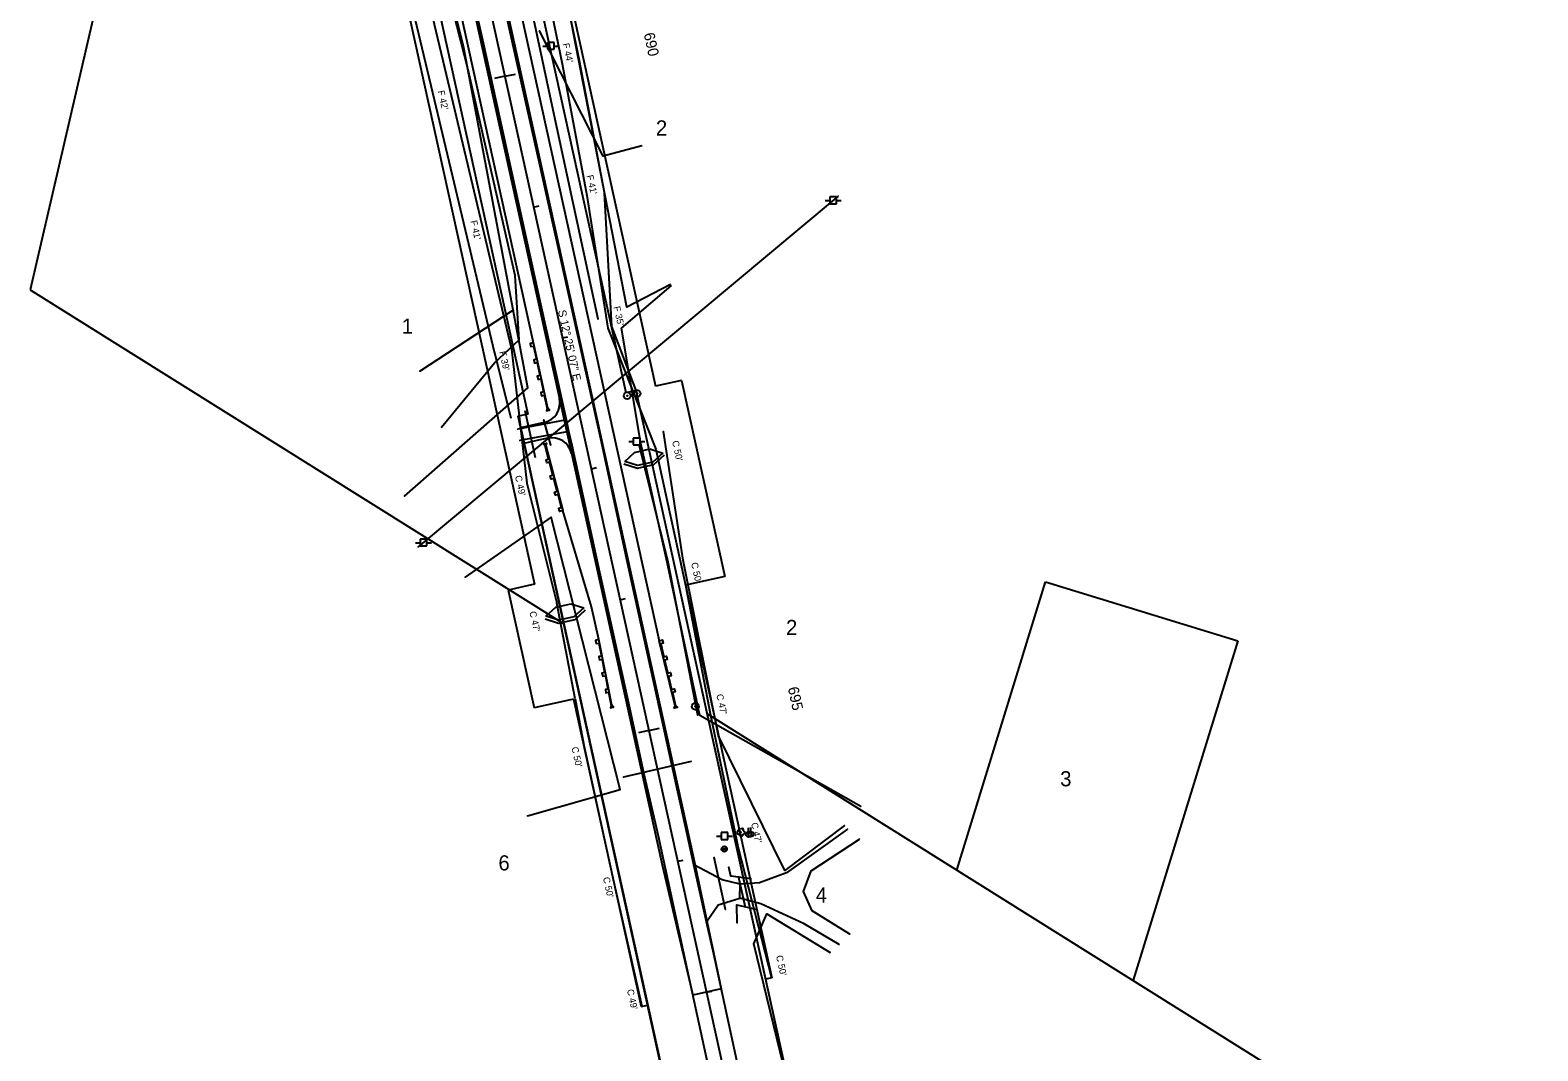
# Model space of a CAD drawing. Extents: x 2519952 to 2531965, y 848341 to 887632.
# Drawn here: x 2525351 to 2526476, y 849797 to 850559 of the extents above; entities that cross this region are included whole.
import ezdxf

# ---------------------------------------------------------------- set-up
doc = ezdxf.new("R2010")
doc.units = 0
for name, color, linetype in [('RD_EV_JW', 7, 'Continuous'), ('RD_EX_DR_Pipe', 7, 'Continuous'), ('RD_EX_Driveway', 7, 'Continuous'), ('RD_EX_DV_Prop', 7, 'Continuous'), ('RD_EX_DV_PropPin', 7, 'Continuous'), ('RD_EX_DV_TX_Prop', 7, 'Continuous'), ('RD_EX_Fence_Other', 7, 'Continuous'), ('RD_EX_H2O', 7, 'Continuous'), ('RD_EX_Road', 7, 'Continuous'), ('RD_EX_RW', 7, 'Continuous'), ('RD_EX_UT', 7, 'Continuous'), ('RD_EX_VEG', 7, 'Continuous'), ('RD_HC_Cl', 7, 'Continuous'), ('RD_HC_Data', 7, 'Continuous'), ('RD_HC_Data_Tic', 7, 'Continuous'), ('RD_HC_TX_Sta50', 7, 'Continuous'), ('RD_PD_CstnLmt', 7, 'Continuous'), ('RD_PD_DR_ErosCtrl', 7, 'Continuous'), ('RD_PD_DR_Pipe', 7, 'Continuous'), ('RD_PD_Driveway', 7, 'Continuous'), ('RD_PD_Final_TrvlWay', 7, 'Continuous'), ('RD_PD_GR', 7, 'Continuous'), ('RD_PD_RW', 7, 'Continuous'), ('RD_PD_TX_CstnLmt', 7, 'Continuous'), ('RD_SMD_Locator', 7, 'Continuous')]:
    doc.layers.add(name, color=color, linetype=linetype)

# ---------------------------------------------------------------- blocks, each defined once
blk = doc.blocks.new('TYPET1')
at = {"layer": 'RD_PD_GR'}
blk.add_lwpolyline([(50, 1), (0, 0), (0, 2.5), (2.4, 2.5), (2.5, 0.5), (12.5, 0.7), (12.4, 2.7), (14.9, 2.8), (15, 0.8), (25, 1), (24.9, 3), (27.4, 3), (27.5, 1), (37.5, 1.2), (37.4, 3.2), (39.9, 3.3), (40, 1.3), (50, 1.5), (51.7, 2.5), (51.7, 0)], close=True, dxfattribs=at)

msp = doc.modelspace()

# ---------------------------------------------------------------- linework, layer by layer
at = {"layer": 'RD_EV_JW'}
for points in [[(2525775, 850342.8), (2525740.6, 850502.3), (2525718.2, 850607.7), (2525694.1, 850711.1), (2525678.6, 850803.6), (2525667.2, 850887.8), (2525648, 850897.2)], [(2525657.9, 850262.4), (2525697.6, 850310.4), (2525716.1, 850327.6), (2525712.9, 850375.4), (2525677.9, 850529.1), (2525653.1, 850626.5), (2525634.4, 850707.6), (2525611.1, 850785.5), (2525600.9, 850824.2), (2525590.7, 850861.6)]]:
    msp.add_lwpolyline(points, dxfattribs=at)
at = {"layer": 'RD_EX_DR_Pipe'}
for p, q in [((2525739.6, 850248.9), (2525734.5, 850267.7)), ((2525844.4, 850012.6), (2525793.9, 850001)), ((2525870, 849902.3), (2525861.5, 849941.1))]:
    msp.add_line(p, q, dxfattribs=at)
at = {"layer": 'RD_EX_Driveway'}
for p, q in [((2525751.3, 850267.8), (2525715.1, 850260.8)), ((2525753.1, 850259.1), (2525716.6, 850252.3))]:
    msp.add_line(p, q, dxfattribs=at)
for points in [[(2525961.1, 849962.1), (2525915.5, 849929.6), (2525895.5, 849922.2), (2525880.9, 849921.1)], [(2525962.9, 849883.8), (2525934.7, 849901.2), (2525928.3, 849915.6), (2525934.1, 849931), (2525970.1, 849954.7)], [(2525855.8, 849893.1), (2525864.6, 849905.7), (2525880.7, 849910.7), (2525880.9, 849921.1), (2525867.5, 849924.5), (2525846.5, 849935.5)], [(2525954.9, 849876.2), (2525928.8, 849891.6), (2525896.3, 849906.4), (2525880.7, 849910.7)]]:
    msp.add_lwpolyline(points, dxfattribs=at)
at = {"layer": 'RD_EX_DV_Prop'}
for p, q in [((2525688.2, 850776.4), (2525795.7, 850288.1)), ((2525615, 850760.3), (2525722.5, 850272)), ((2525615, 850760.3), (2525722.5, 850272)), ((2525397.7, 850566.5), (2525350.9, 850364.7)), ((2525350.9, 850364.7), (2525749.3, 850115.4)), ((2525795.7, 850288.1), (2525803, 850289.7)), ((2525803, 850289.7), (2525964.3, 849557.3)), ((2525722.5, 850272), (2525715.2, 850270.4)), ((2525876.4, 849537.9), (2525715.2, 850270.4)), ((2526042.7, 849931.7), (2526109, 850146.9)), ((2526109, 850146.9), (2526252.4, 850102.7)), ((2526252.4, 850102.7), (2526174.3, 849849.4)), ((2525856.2, 850048.5), (2526476.5, 849660.2))]:
    msp.add_line(p, q, dxfattribs=at)
at = {"layer": 'RD_EX_DV_PropPin'}
for centre, radius in [((2525796.7, 850285.8), 2.5), ((2525804.1, 850287.5), 2.5), ((2525796.7, 850285.8), 0.25), ((2525804.1, 850287.5), 0.25), ((2525847.5, 850053.9), 2.5), ((2525847.5, 850053.9), 0.25)]:
    msp.add_circle(centre, radius, dxfattribs=at)
at = {"layer": 'RD_EX_Fence_Other'}
msp.add_lwpolyline([(2525971.1, 849979.1), (2525850.8, 850047.1), (2525826.6, 850161.5), (2525806.7, 850250.2), (2525792.4, 850336.1), (2525829.5, 850367.9)], dxfattribs=at)
at = {"layer": 'RD_EX_H2O'}
msp.add_line((2525641.9, 850304.2), (2525711.7, 850349.8), dxfattribs=at)
msp.add_lwpolyline([(2525807.6, 850472.4), (2525778.7, 850464.5), (2525731.2, 850558.2)], dxfattribs=at)
at = {"layer": 'RD_EX_Road'}
for p, q in [((2525709.7, 850554.9), (2525688.7, 850651.4)), ((2525689.3, 850548.9), (2525667.5, 850646.5)), ((2525711, 850450.4), (2525689.3, 850548.9)), ((2525732.1, 850455), (2525709.7, 850554.9)), ((2525732.2, 850354), (2525711, 850450.4)), ((2525777, 850253.5), (2525732.1, 850455)), ((2525751.3, 850267.8), (2525732.2, 850354)), ((2525753.1, 850259.1), (2525751.3, 850267.8)), ((2525755.5, 850248.5), (2525753.1, 850259.1)), ((2525776.2, 850153.9), (2525755.5, 850248.5)), ((2525797.5, 850157.8), (2525777, 850253.5)), ((2525797.8, 850056), (2525776.2, 850153.9)), ((2525818.8, 850061.6), (2525797.5, 850157.8)), ((2525809.1, 850004.3), (2525797.8, 850056)), ((2525830.3, 850009.2), (2525818.8, 850061.6)), ((2525840.2, 849964.1), (2525830.3, 850009.2)), ((2525819.9, 849956.9), (2525809.1, 850004.3)), ((2525846.5, 849935.5), (2525840.2, 849964.1)), ((2525840.4, 849862.6), (2525819.9, 849956.9)), ((2525855.8, 849893.1), (2525846.5, 849935.5)), ((2525861.2, 849868.8), (2525855.8, 849893.1)), ((2525862.9, 849759.9), (2525840.4, 849862.6)), ((2525883.9, 849765.2), (2525861.2, 849868.8))]:
    msp.add_line(p, q, dxfattribs=at)
at = {"layer": 'RD_EX_RW'}
for p, q in [((2525688.2, 850776.4), (2525795.7, 850288.1)), ((2525615, 850760.3), (2525722.5, 850272))]:
    msp.add_line(p, q, dxfattribs=at)
for points in [[(2525795.7, 850288.1), (2525803, 850289.7), (2525964.3, 849557.3), (2525957, 849555.6)], [(2525722.5, 850272), (2525715.2, 850270.4), (2525876.4, 849537.9), (2525883.8, 849539.5)]]:
    msp.add_lwpolyline(points, dxfattribs=at)
at = {"layer": 'RD_EX_UT'}
for p, q in [((2525742.1, 850549.4), (2525737.1, 850549.4)), ((2525737.1, 850549.4), (2525737.1, 850544.4)), ((2525742.1, 850544.4), (2525742.1, 850549.4)), ((2525733.6, 850546.8), (2525737.1, 850546.8)), ((2525737.1, 850544.4), (2525742.1, 850544.4)), ((2525742, 850546.8), (2525745.6, 850546.8)), ((2525954.1, 850434.8), (2525640.7, 850172.9)), ((2525944.4, 850431.5), (2525947.8, 850431.5)), ((2525952.8, 850434.1), (2525947.8, 850434.1)), ((2525947.8, 850434.1), (2525947.8, 850429.1)), ((2525947.8, 850429.1), (2525952.8, 850429.1)), ((2525952.7, 850431.5), (2525956.4, 850431.5)), ((2525952.8, 850429.1), (2525952.8, 850434.1)), ((2525797.8, 850251.6), (2525801.2, 850251.6)), ((2525806.2, 850254.2), (2525801.2, 850254.2)), ((2525801.2, 850254.2), (2525801.2, 850249.2)), ((2525801.2, 850249.2), (2525806.2, 850249.2)), ((2525806.1, 850251.6), (2525809.8, 850251.6)), ((2525806.2, 850249.2), (2525806.2, 850254.2)), ((2525638.6, 850176), (2525642.1, 850176)), ((2525647, 850178.6), (2525642, 850178.6)), ((2525642, 850178.6), (2525642, 850173.6)), ((2525647, 850173.6), (2525647, 850178.6)), ((2525647, 850176), (2525650.6, 850176)), ((2525642, 850173.6), (2525647, 850173.6)), ((2525887.3, 849958.3), (2525887.3, 849963.3)), ((2525889, 849958.5), (2525889, 849963.5)), ((2525863.3, 849957), (2525866.8, 849957)), ((2525871.7, 849959.6), (2525866.7, 849959.6)), ((2525866.7, 849959.6), (2525866.7, 849954.6)), ((2525866.7, 849954.6), (2525871.7, 849954.6)), ((2525871.6, 849957), (2525875.3, 849957)), ((2525871.7, 849954.6), (2525871.7, 849959.6)), ((2525867.3, 849948.2), (2525870.9, 849946.5)), ((2525867.8, 849945.9), (2525870.5, 849948.8))]:
    msp.add_line(p, q, dxfattribs=at)
for centre in [(2525887.3, 849958.3), (2525889, 849958.5), (2525869.1, 849947.4)]:
    msp.add_circle(centre, 2, dxfattribs=at)
at = {"layer": 'RD_EX_VEG'}
for points in [[(2525630.4, 850210.9), (2525722.4, 850291.7), (2525674.7, 850545.5), (2525602.1, 850839.6), (2525599.2, 850869.3)], [(2525828.9, 850368.7), (2525796.3, 850351.8), (2525755.1, 850564.2), (2525710.5, 850752.9), (2525692.5, 850863.3)], [(2525958.8, 849964.9), (2525914.2, 849931.3), (2525864.7, 850032), (2525838.4, 850163.1), (2525823.8, 850259)], [(2525849.3, 850047.4), (2525827.1, 850161.6), (2525805.8, 850248.4)], [(2525722.2, 849972.1), (2525791.4, 849991.8), (2525740, 850195), (2525675.7, 850150.2)], [(2525889.3, 849925.2), (2525874, 849927.1), (2525872.6, 849933.9)], [(2525878.8, 849892.2), (2525878.6, 849905.7), (2525892.6, 849902.6)], [(2526017.1, 849628.8), (2525962.9, 849573.4), (2525940.2, 849675.5), (2525891.2, 849876.7), (2525901, 849899), (2525948.1, 849870.2)]]:
    msp.add_lwpolyline(points, dxfattribs=at)
msp.add_circle((2525881.4, 849959.9), 0.25, dxfattribs=at)
for centre, radius, start, end in [((2525880.7, 849961.4), 1.08, 34.9763, 204.756), ((2525882.5, 849961.6), 0.995, 308.7626, 152.0467), ((2525879.9, 849959.7), 1.26, 96.4518, 294.734), ((2525881.7, 849958.3), 1.32, 166.8827, 5.7589), ((2525883.3, 849959.6), 1.22, 256.5667, 98.1046)]:
    msp.add_arc(centre, radius, start, end, dxfattribs=at)
at = {"layer": 'RD_HC_Cl'}
msp.add_line((2525471.3, 851586.9), (2526027.9, 849059.3), dxfattribs=at)
at = {"layer": 'RD_HC_Data_Tic'}
for p, q in [((2525705.3, 850524.2), (2525713.2, 850525.9)), ((2525705.3, 850524.2), (2525697.5, 850522.5)), ((2525726.8, 850426.5), (2525730.8, 850427.4)), ((2525748.3, 850328.9), (2525752.3, 850329.7)), ((2525769.9, 850231.2), (2525773.8, 850232.1)), ((2525791.4, 850133.5), (2525795.3, 850134.4)), ((2525812.9, 850035.9), (2525805.1, 850034.2)), ((2525812.9, 850035.9), (2525820.7, 850037.6)), ((2525834.4, 849938.2), (2525838.3, 849939.1)), ((2525855.9, 849840.6), (2525859.8, 849841.4))]:
    msp.add_line(p, q, dxfattribs=at)
at = {"layer": 'RD_PD_CstnLmt'}
for p, q in [((2525727.8, 850631.5), (2525748, 850533.6)), ((2525640.9, 850612.4), (2525663.9, 850515.1)), ((2525748, 850533.6), (2525766.6, 850435.3)), ((2525663.9, 850515.1), (2525687.2, 850417.8)), ((2525766.6, 850435.3), (2525782.2, 850336.3)), ((2525687.2, 850417.8), (2525710.3, 850320.5)), ((2525782.2, 850336.3), (2525817.9, 850245.8)), ((2525710.3, 850320.5), (2525721.7, 850220.6)), ((2525817.9, 850245.8), (2525840.2, 850144.3)), ((2525721.7, 850220.6), (2525744, 850130.9)), ((2525840.2, 850144.3), (2525859, 850046)), ((2525757.8, 850059.6), (2525744, 850130.9)), ((2525757.8, 850059.6), (2525764.2, 850024.9)), ((2525859, 850046), (2525879.6, 849948.2)), ((2525764.2, 850024.9), (2525785.7, 849927)), ((2525879.6, 849948.2), (2525904.4, 849851.2)), ((2525785.7, 849927), (2525807.5, 849830))]:
    msp.add_line(p, q, dxfattribs=at)
at = {"layer": 'RD_PD_DR_ErosCtrl'}
for p, q in [((2525740.5, 850634.1), (2525760.7, 850536.2)), ((2525628.2, 850609.4), (2525651.3, 850512.1)), ((2525760.8, 850536), (2525779.4, 850437.7)), ((2525651.3, 850512), (2525674.5, 850414.8)), ((2525779.5, 850437.3), (2525785, 850337.4)), ((2525674.5, 850414.8), (2525697.6, 850317.5)), ((2525785, 850337.4), (2525803.1, 850289.7)), ((2525697.4, 850319), (2525709.7, 850269.1)), ((2525794.8, 850236.7), (2525802.2, 850243.5)), ((2525802.2, 850243.5), (2525813.5, 850246)), ((2525813.5, 850246), (2525823.2, 850243)), ((2525794.2, 850234.9), (2525804.3, 850231.7)), ((2525804.4, 850233.6), (2525794.8, 850236.7)), ((2525804.3, 850231.7), (2525816.6, 850234.4)), ((2525815.7, 850236.1), (2525804.4, 850233.6)), ((2525823.2, 850243), (2525815.7, 850236.1)), ((2525816.6, 850234.4), (2525824.5, 850241.6)), ((2525735.3, 850119.3), (2525745.4, 850116.1)), ((2525735.9, 850121.1), (2525743.3, 850128)), ((2525745.5, 850118.1), (2525735.9, 850121.1)), ((2525743.3, 850128), (2525754.6, 850130.5)), ((2525756.8, 850120.6), (2525745.5, 850118.1)), ((2525754.6, 850130.5), (2525764.3, 850127.4)), ((2525764.3, 850127.4), (2525756.8, 850120.6)), ((2525757.7, 850118.8), (2525765.6, 850126)), ((2525745.4, 850116.1), (2525757.7, 850118.8))]:
    msp.add_line(p, q, dxfattribs=at)
at = {"layer": 'RD_PD_DR_Pipe'}
for p, q in [((2525728.2, 850239.5), (2525720.5, 850274.6)), ((2525884.9, 849903.8), (2525879.8, 849927.2))]:
    msp.add_line(p, q, dxfattribs=at)
at = {"layer": 'RD_PD_Driveway'}
for p, q in [((2525734.6, 850265.7), (2525717, 850261.9)), ((2525737.2, 850254), (2525719.6, 850250.1))]:
    msp.add_line(p, q, dxfattribs=at)
for centre, start, end in [((2525731.4, 850280.4), 282.4185, 12.4185), ((2525740.4, 850239.4), 12.4185, 102.4185)]:
    msp.add_arc(centre, 15, start, end, dxfattribs=at)
at = {"layer": 'RD_PD_Final_TrvlWay'}
for p, q in [((2525548.5, 851180.8), (2525822.7, 849935.6)), ((2525571.9, 851186), (2525846.1, 849940.8)), ((2525846.1, 849940.8), (2525866.9, 849843)), ((2525822.7, 849935.6), (2525845.7, 849838.3)), ((2525866.9, 849843), (2525845.7, 849838.3))]:
    msp.add_line(p, q, dxfattribs=at)
at = {"layer": 'RD_PD_GR'}
for p, q in [((2525662, 850823.1), (2525820.6, 850102.9)), ((2525726.6, 850325.3), (2525619.1, 850813.6)), ((2525770, 850128.1), (2525748.6, 850200)), ((2525775.4, 850103.7), (2525770, 850128.1))]:
    msp.add_line(p, q, dxfattribs=at)
at = {"layer": 'RD_PD_RW'}
for p, q in [((2525710.2, 850781.2), (2525817.7, 850292.9)), ((2525593, 850755.4), (2525727.4, 850145)), ((2525837.2, 850297.2), (2525869.5, 850150.7)), ((2525707.9, 850140.7), (2525727.2, 850052.9)), ((2525904.7, 849851.3), (2525899.8, 849850.2)), ((2525807, 849829.8), (2525811.9, 849830.9))]:
    msp.add_line(p, q, dxfattribs=at)
for points in [[(2525837.2, 850297.2), (2525817.7, 850292.9)], [(2525727.4, 850145), (2525707.9, 850140.7)], [(2525869.5, 850150.7), (2525840.2, 850144.3)], [(2525840.2, 850144.3), (2525904.7, 849851.3)], [(2525756.5, 850059.3), (2525727.2, 850052.9)], [(2525756.5, 850059.3), (2525807, 849829.8)]]:
    msp.add_lwpolyline(points, dxfattribs=at)
at = {"layer": 'RD_SMD_Locator'}
for centre in [(2525689.3, 850548.9), (2525709.7, 850554.9), (2525731.2, 850558.2), (2525674.7, 850545.5), (2525677.9, 850529.1), (2525740.6, 850502.3), (2525807.6, 850472.4), (2525778.7, 850464.5), (2525711, 850450.4), (2525732.1, 850455), (2525954.1, 850434.8), (2525712.9, 850375.4), (2525828.9, 850368.7), (2525829.5, 850367.9), (2525711.7, 850349.8), (2525732.2, 850354), (2525796.3, 850351.8), (2525775, 850342.8), (2525792.4, 850336.1), (2525716.1, 850327.6), (2525641.9, 850304.2), (2525697.6, 850310.4), (2525722.4, 850291.7), (2525734.5, 850267.7), (2525751.3, 850267.8), (2525751.3, 850267.8), (2525657.9, 850262.4), (2525715.1, 850260.8), (2525753.1, 850259.1), (2525753.1, 850259.1), (2525823.8, 850259), (2525716.6, 850252.3), (2525739.6, 850248.9), (2525755.5, 850248.5), (2525777, 850253.5), (2525805.8, 850248.4), (2525806.7, 850250.2), (2525630.4, 850210.9), (2525740, 850195), (2525640.7, 850172.9), (2525776.2, 850153.9), (2525797.5, 850157.8), (2525826.6, 850161.5), (2525827.1, 850161.6), (2525838.4, 850163.1), (2525675.7, 850150.2), (2525797.8, 850056), (2525818.8, 850061.6), (2525849.3, 850047.4), (2525850.8, 850047.1), (2525864.7, 850032), (2525830.3, 850009.2), (2525844.4, 850012.6), (2525793.9, 850001), (2525809.1, 850004.3), (2525791.4, 849991.8), (2525971.1, 849979.1), (2525722.2, 849972.1), (2525840.2, 849964.1), (2525958.8, 849964.9), (2525961.1, 849962.1), (2525819.9, 849956.9), (2525970.1, 849954.7), (2525861.5, 849941.1), (2525846.5, 849935.5), (2525846.5, 849935.5), (2525872.6, 849933.9), (2525914.2, 849931.3), (2525915.5, 849929.6), (2525934.1, 849931), (2525867.5, 849924.5), (2525874, 849927.1), (2525880.9, 849921.1), (2525880.9, 849921.1), (2525889.3, 849925.2), (2525895.5, 849922.2), (2525864.6, 849905.7), (2525878.6, 849905.7), (2525880.7, 849910.7), (2525880.7, 849910.7), (2525896.3, 849906.4), (2525928.3, 849915.6), (2525870, 849902.3), (2525892.6, 849902.6), (2525901, 849899), (2525934.7, 849901.2), (2525855.8, 849893.1), (2525855.8, 849893.1), (2525878.8, 849892.2), (2525928.8, 849891.6), (2525962.9, 849883.8), (2525891.2, 849876.7), (2525954.9, 849876.2), (2525840.4, 849862.6), (2525861.2, 849868.8), (2525948.1, 849870.2)]:
    msp.add_circle(centre, 0.001, dxfattribs=at)

# ---------------------------------------------------------------- block references
at = {"layer": 'RD_PD_GR'}
for p, yscale, rotation in [((2525726.6, 850325.3), -1.0000000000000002, -76.4355636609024), ((2525775.4, 850103.7), -1.0000000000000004, -77.58154352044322)]:
    msp.add_blockref('TYPET1', p, dxfattribs=dict(at, yscale=yscale, rotation=rotation))
for p, rotation in [((2525748.6, 850200), 103.56313888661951), ((2525820.6, 850102.9), -77.58147915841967)]:
    msp.add_blockref('TYPET1', p, dxfattribs=dict(at, rotation=rotation))

# ---------------------------------------------------------------- texts
at = {"layer": 'RD_EX_DV_TX_Prop'}
for s, p in [('2', (2525818.1, 850480)), ('1', (2525628.4, 850332)), ('2', (2525915.2, 850107.1)), ('3', (2526119.9, 849994.2)), ('6', (2525700.5, 849931.4)), ('4', (2525937.4, 849907.4))]:
    msp.add_text(s, height=11.3, dxfattribs=at).set_placement(p)
at = {"layer": 'RD_HC_Data'}
msp.add_text('S 12%%d 25\' 07" E', height=6, rotation=282.4185, dxfattribs=at).set_placement((2525744.9, 850349.1))
at = {"layer": 'RD_HC_TX_Sta50'}
for s, p in [('690', (2525808.9, 850555.9)), ('695', (2525916.5, 850067.6))]:
    msp.add_text(s, height=8, rotation=282.4185, dxfattribs=at).set_placement(p)
at = {"layer": 'RD_PD_CstnLmt'}
for s, p in [("F 42'", (2525655.2, 850513.1)), ("F 41'", (2525679.6, 850416.1)), ("F 39'", (2525701.1, 850318.5)), ("C 49'", (2525712.8, 850225.7)), ("C 47'", (2525723.6, 850124.3)), ("C 50'", (2525755, 850023.1)), ("C 50'", (2525778.5, 849925.9)), ("C 49'", (2525796.4, 849842.2))]:
    msp.add_text(s, height=5, rotation=282.4185, dxfattribs=at).set_placement(p)
at = {"layer": 'RD_PD_TX_CstnLmt'}
for s, p in [("F 44'", (2525748.4, 850548.4)), ("F 41'", (2525766.3, 850450)), ("F 35'", (2525786.4, 850352)), ("C 50'", (2525830.1, 850251.7)), ("C 50'", (2525844.3, 850160.8)), ("C 47'", (2525863.1, 850062.5)), ("C 47'", (2525889.1, 849966.6)), ("C 50'", (2525907.7, 849867.5))]:
    msp.add_text(s, height=5, rotation=282.4185, dxfattribs=at).set_placement(p)

doc.saveas('drawing.dxf')
